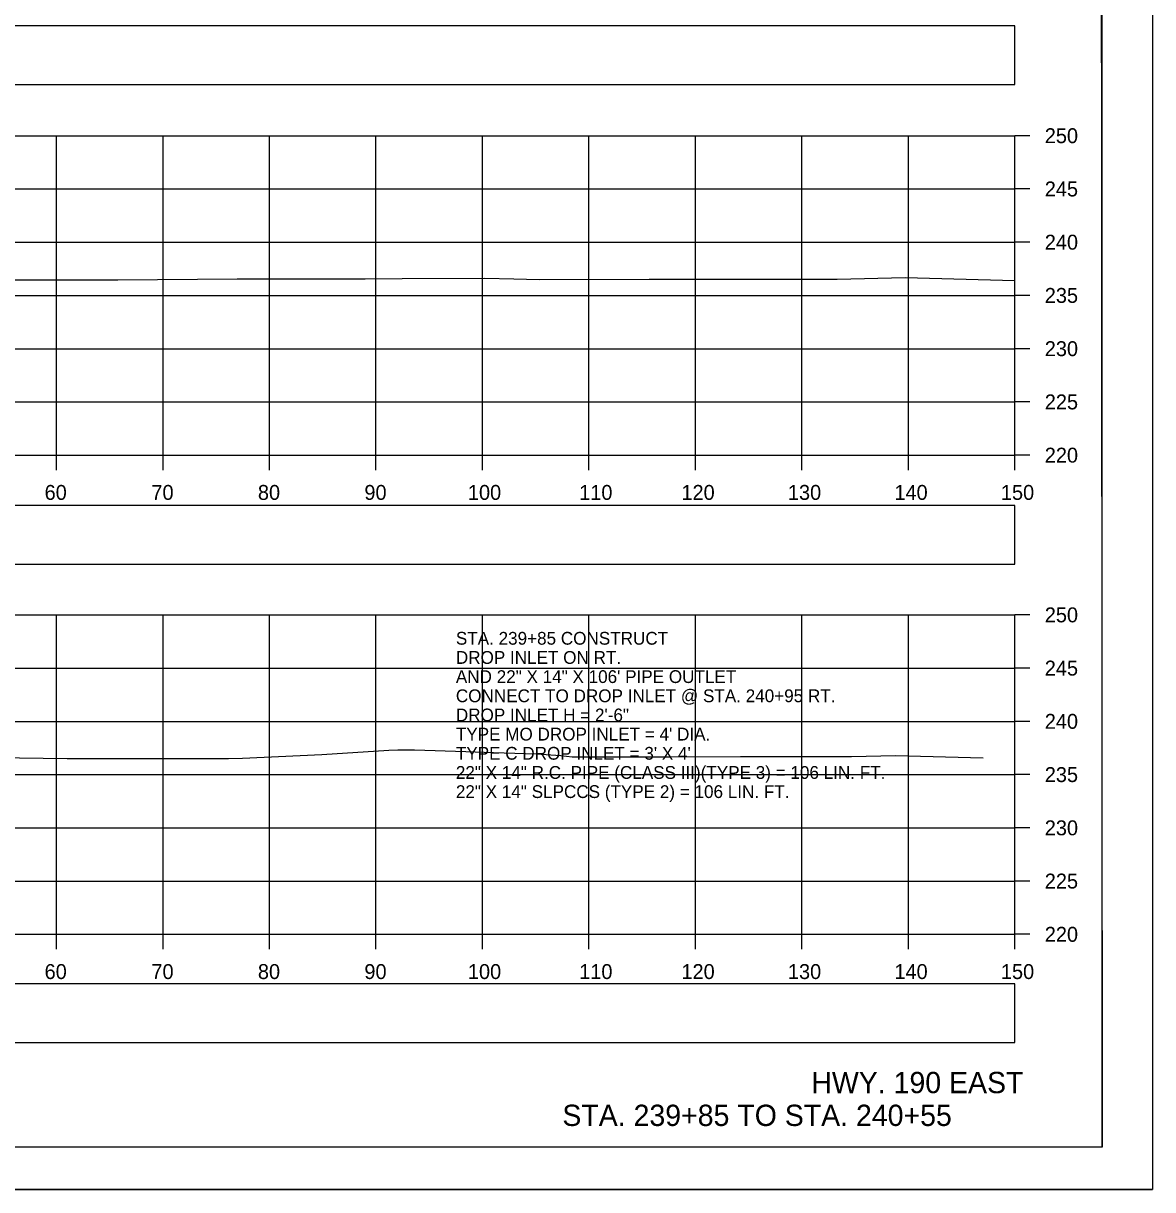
# Model space of a CAD drawing. Extents: x 1369627 to 1374022, y 380035 to 398173.
# Drawn here: x 1372155.4 to 1372261.5, y 389425.6 to 389535.2 of the extents above; entities that cross this region are included whole.
import ezdxf

# ---------------------------------------------------------------- set-up
doc = ezdxf.new("R2010")
doc.units = 0
for name, color, linetype in [('Default', 7, 'Continuous'), ('R_Axis', 7, 'Continuous'), ('R_Axis Annot', 7, 'Continuous'), ('R_Border', 7, 'Continuous'), ('R_Draft', 7, 'Continuous'), ('R_Exist Surface', 7, 'Continuous'), ('R_Grid', 7, 'Continuous'), ('R_No Plot', 7, 'Continuous'), ('R_Water Annot', 7, 'Continuous')]:
    doc.layers.add(name, color=color, linetype=linetype)

msp = doc.modelspace()

# ---------------------------------------------------------------- linework, layer by layer
at = {"layer": 'Default'}
for points in [[(1371948.53, 389529.44), (1372248.53, 389529.44), (1372248.53, 389534.96), (1371948.53, 389534.96)], [(1371948.53, 389484.39), (1372248.53, 389484.39), (1372248.53, 389489.91), (1371948.53, 389489.91)], [(1371948.53, 389439.46), (1372248.53, 389439.46), (1372248.53, 389444.98), (1371948.53, 389444.98)]]:
    msp.add_lwpolyline(points, close=True, dxfattribs=at)
at = {"layer": 'R_Axis'}
for p, q in [((1372248.53, 389494.63), (1372248.53, 389524.63)), ((1372249.93, 389524.63), (1372248.53, 389524.63)), ((1372249.93, 389519.63), (1372248.53, 389519.63)), ((1372249.93, 389514.63), (1372248.53, 389514.63)), ((1372249.93, 389509.63), (1372248.53, 389509.63)), ((1372249.93, 389504.63), (1372248.53, 389504.63)), ((1372249.93, 389499.63), (1372248.53, 389499.63)), ((1371948.53, 389494.63), (1372248.53, 389494.63)), ((1372158.53, 389493.23), (1372158.53, 389494.63)), ((1372168.53, 389493.23), (1372168.53, 389494.63)), ((1372178.53, 389493.23), (1372178.53, 389494.63)), ((1372188.53, 389493.23), (1372188.53, 389494.63)), ((1372198.53, 389493.23), (1372198.53, 389494.63)), ((1372208.53, 389493.23), (1372208.53, 389494.63)), ((1372218.53, 389493.23), (1372218.53, 389494.63)), ((1372228.53, 389493.23), (1372228.53, 389494.63)), ((1372238.53, 389493.23), (1372238.53, 389494.63)), ((1372248.53, 389493.23), (1372248.53, 389494.63)), ((1372249.93, 389494.63), (1372248.53, 389494.63)), ((1372248.53, 389449.63), (1372248.53, 389479.63)), ((1372249.93, 389479.63), (1372248.53, 389479.63)), ((1372249.93, 389474.63), (1372248.53, 389474.63)), ((1372249.93, 389469.63), (1372248.53, 389469.63)), ((1372249.93, 389464.63), (1372248.53, 389464.63)), ((1372249.93, 389459.63), (1372248.53, 389459.63)), ((1372249.93, 389454.63), (1372248.53, 389454.63)), ((1371948.53, 389449.63), (1372248.53, 389449.63)), ((1372158.53, 389448.23), (1372158.53, 389449.63)), ((1372168.53, 389448.23), (1372168.53, 389449.63)), ((1372178.53, 389448.23), (1372178.53, 389449.63)), ((1372188.53, 389448.23), (1372188.53, 389449.63)), ((1372198.53, 389448.23), (1372198.53, 389449.63)), ((1372208.53, 389448.23), (1372208.53, 389449.63)), ((1372218.53, 389448.23), (1372218.53, 389449.63)), ((1372228.53, 389448.23), (1372228.53, 389449.63)), ((1372238.53, 389448.23), (1372238.53, 389449.63)), ((1372248.53, 389448.23), (1372248.53, 389449.63)), ((1372249.93, 389449.63), (1372248.53, 389449.63))]:
    msp.add_line(p, q, dxfattribs=at)
at = {"layer": 'R_Border'}
for q in [(1372256.71, 389635.09), (1371940.53, 389429.63)]:
    msp.add_line((1372256.71, 389429.63), q, dxfattribs=at)
at = {"layer": 'R_Exist Surface'}
for points in [[(1372147.19, 389511.11), (1372156.41, 389511.1), (1372164.28, 389511.1), (1372175.5, 389511.18), (1372181.67, 389511.2), (1372187.5, 389511.19), (1372190.98, 389511.22), (1372198.76, 389511.25), (1372201.46, 389511.19), (1372203.86, 389511.14), (1372214.17, 389511.15), (1372225.09, 389511.16), (1372228.42, 389511.16), (1372229.75, 389511.17), (1372231.85, 389511.17), (1372238.21, 389511.31), (1372248.53, 389511.03)], [(1372152.77, 389466.23), (1372159.54, 389466.13), (1372169.86, 389466.13), (1372174.67, 389466.14), (1372175.98, 389466.16), (1372183.43, 389466.52), (1372189.73, 389466.91), (1372190.58, 389466.95), (1372192.13, 389466.97), (1372196.97, 389466.8), (1372199.56, 389466.71), (1372203.56, 389466.59), (1372205.88, 389466.43), (1372206.94, 389466.29), (1372216.13, 389466.31), (1372222.76, 389466.33), (1372233.18, 389466.34), (1372237.3, 389466.43), (1372245.54, 389466.21)]]:
    msp.add_lwpolyline(points, dxfattribs=at)
at = {"layer": 'R_Grid'}
for p, q in [((1371948.53, 389524.63), (1372248.53, 389524.63)), ((1372158.53, 389494.63), (1372158.53, 389524.63)), ((1372168.53, 389494.63), (1372168.53, 389524.63)), ((1372178.53, 389494.63), (1372178.53, 389524.63)), ((1372188.53, 389494.63), (1372188.53, 389524.63)), ((1372198.53, 389494.63), (1372198.53, 389524.63)), ((1372208.53, 389494.63), (1372208.53, 389524.63)), ((1372218.53, 389494.63), (1372218.53, 389524.63)), ((1372228.53, 389494.63), (1372228.53, 389524.63)), ((1372238.53, 389494.63), (1372238.53, 389524.63)), ((1372248.53, 389494.63), (1372248.53, 389524.63)), ((1371948.53, 389519.63), (1372248.53, 389519.63)), ((1371948.53, 389514.63), (1372248.53, 389514.63)), ((1371948.53, 389509.63), (1372248.53, 389509.63)), ((1371948.53, 389504.63), (1372248.53, 389504.63)), ((1371948.53, 389499.63), (1372248.53, 389499.63)), ((1371948.53, 389494.63), (1372248.53, 389494.63)), ((1371948.53, 389479.63), (1372248.53, 389479.63)), ((1372158.53, 389449.63), (1372158.53, 389479.63)), ((1372168.53, 389449.63), (1372168.53, 389479.63)), ((1372178.53, 389449.63), (1372178.53, 389479.63)), ((1372188.53, 389449.63), (1372188.53, 389479.63)), ((1372198.53, 389449.63), (1372198.53, 389479.63)), ((1372208.53, 389449.63), (1372208.53, 389479.63)), ((1372218.53, 389449.63), (1372218.53, 389479.63)), ((1372228.53, 389449.63), (1372228.53, 389479.63)), ((1372238.53, 389449.63), (1372238.53, 389479.63)), ((1372248.53, 389449.63), (1372248.53, 389479.63)), ((1371948.53, 389474.63), (1372248.53, 389474.63)), ((1371948.53, 389469.63), (1372248.53, 389469.63)), ((1371948.53, 389464.63), (1372248.53, 389464.63)), ((1371948.53, 389459.63), (1372248.53, 389459.63)), ((1371948.53, 389454.63), (1372248.53, 389454.63)), ((1371948.53, 389449.63), (1372248.53, 389449.63))]:
    msp.add_line(p, q, dxfattribs=at)
at = {"layer": 'R_No Plot'}
msp.add_line((1371928.13, 389425.65), (1372261.46, 389425.65), dxfattribs=at)
for points in [[(1371928.12, 389638.99), (1372261.46, 389638.99), (1372261.46, 389425.65), (1371928.12, 389425.65)], [(1372174.45, 389635.09), (1372194.07, 389635.09), (1372194.07, 389625.21), (1372210.18, 389625.21), (1372233.38, 389625.21), (1372233.38, 389592.54), (1372256.59, 389592.54), (1372256.71, 389429.63), (1371940.53, 389429.63), (1371940.53, 389635.09)]]:
    msp.add_lwpolyline(points, close=True, dxfattribs=at)

# ---------------------------------------------------------------- texts
at = {"layer": 'R_Axis Annot'}
for s, p in [('250', (1372251.33, 389523.93)), ('245', (1372251.33, 389518.93)), ('240', (1372251.33, 389513.93)), ('235', (1372251.33, 389508.93)), ('230', (1372251.33, 389503.93)), ('225', (1372251.33, 389498.93)), ('220', (1372251.33, 389493.93)), ('60', (1372157.41, 389490.43)), ('70', (1372167.44, 389490.43)), ('80', (1372177.44, 389490.43)), ('90', (1372187.44, 389490.43)), ('100', (1372197.16, 389490.43)), ('110', (1372207.61, 389490.43)), ('120', (1372217.21, 389490.43)), ('130', (1372227.21, 389490.43)), ('140', (1372237.21, 389490.43)), ('150', (1372247.21, 389490.43)), ('250', (1372251.33, 389478.93)), ('245', (1372251.33, 389473.93)), ('240', (1372251.33, 389468.93)), ('235', (1372251.33, 389463.93)), ('230', (1372251.33, 389458.93)), ('225', (1372251.33, 389453.93)), ('220', (1372251.33, 389448.93)), ('60', (1372157.41, 389445.43)), ('70', (1372167.44, 389445.43)), ('80', (1372177.44, 389445.43)), ('90', (1372187.44, 389445.43)), ('100', (1372197.16, 389445.43)), ('110', (1372207.61, 389445.43)), ('120', (1372217.21, 389445.43)), ('130', (1372227.21, 389445.43)), ('140', (1372237.21, 389445.43)), ('150', (1372247.21, 389445.43))]:
    msp.add_text(s, height=1.4, dxfattribs=at).set_placement(p)
at = {"layer": 'R_Draft'}
for s, p in [('HWY. 190 EAST', (1372229.41, 389434.71)), ('STA. 239+85 TO STA. 240+55', (1372206.03, 389431.63))]:
    msp.add_text(s, height=2, dxfattribs=at).set_placement(p)
at = {"layer": 'R_Water Annot'}
for s, p in [('STA. 239+85 CONSTRUCT', (1372196.03, 389476.83)), ('DROP INLET ON RT.', (1372196.03, 389475.03)), ('AND 22" X 14" X 106\' PIPE OUTLET', (1372196.03, 389473.23)), ('CONNECT TO DROP INLET @ STA. 240+95 RT.', (1372196.03, 389471.43)), ('DROP INLET H = 2\'-6"', (1372196.03, 389469.63)), ("TYPE MO DROP INLET = 4' DIA.", (1372196.03, 389467.83)), ("TYPE C DROP INLET = 3' X 4'", (1372196.03, 389466.03)), ('22" X 14" R.C. PIPE (CLASS III)(TYPE 3) = 106 LIN. FT.', (1372196.03, 389464.23)), ('22" X 14" SLPCCS (TYPE 2) = 106 LIN. FT.', (1372196.03, 389462.43))]:
    msp.add_text(s, height=1.2, dxfattribs=at).set_placement(p)

doc.saveas('drawing.dxf')
